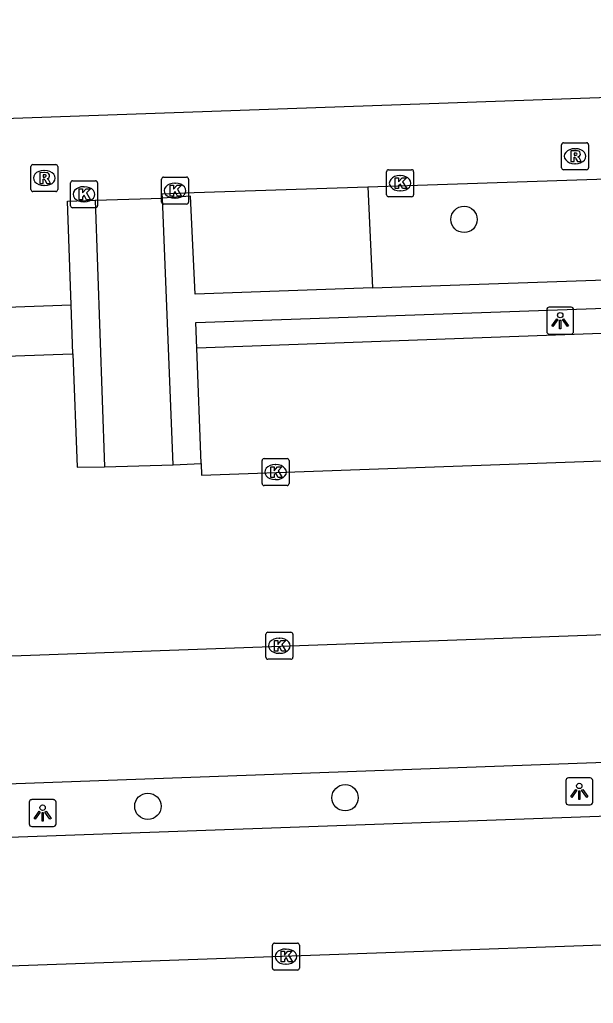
# Model space of a CAD drawing. Extents: x 160557 to 161245, y 385330 to 386505.
# Drawn here: x 160890.93 to 160912.2, y 386195.6 to 386232.09 of the extents above; entities that cross this region are included whole.
import ezdxf

# ---------------------------------------------------------------- set-up
doc = ezdxf.new("R2010")
doc.units = 0
for name, color, linetype in [('IMGEO_Boom', 7, 'Continuous'), ('IMGEO_Kolk', 7, 'Continuous'), ('IMGEO_Lichtpunt', 7, 'Continuous'), ('IMGEO_Muur', 7, 'Continuous'), ('IMGEO_Parkeervlak_open', 7, 'Continuous'), ('IMGEO_Rijbaan_lokaal_open', 7, 'Continuous'), ('IMGEO_Rioolput', 7, 'Continuous'), ('IMGEO_Voetpad_open', 7, 'Continuous')]:
    doc.layers.add(name, color=color, linetype=linetype)

msp = doc.modelspace()

# ---------------------------------------------------------------- linework, layer by layer
at = {"layer": 'IMGEO_Boom'}
for centre in [(160907.409, 386224.679), (160902.998, 386203.226), (160895.688, 386202.908)]:
    msp.add_circle(centre, 0.489, dxfattribs=at)
at = {"layer": 'IMGEO_Kolk'}
for p, q in [((160896.27, 386226.246), (160897.122, 386226.246)), ((160904.54, 386225.596), (160904.54, 386226.448)), ((160904.615, 386226.522), (160905.467, 386226.522)), ((160905.028, 386226.302), (160905.053, 386226.302)), ((160905.541, 386226.448), (160905.541, 386225.596)), ((160892.82, 386225.185), (160892.82, 386226.037)), ((160892.895, 386226.111), (160893.747, 386226.111)), ((160893.308, 386225.891), (160893.333, 386225.891)), ((160893.821, 386226.037), (160893.821, 386225.185)), ((160896.195, 386225.32), (160896.195, 386226.172)), ((160896.683, 386226.026), (160896.708, 386226.026)), ((160897.196, 386226.172), (160897.196, 386225.32)), ((160905.467, 386225.522), (160904.615, 386225.522)), ((160905.051, 386225.742), (160905.026, 386225.742)), ((160893.331, 386225.331), (160893.306, 386225.331)), ((160897.122, 386225.246), (160896.27, 386225.246)), ((160896.706, 386225.466), (160896.681, 386225.466)), ((160893.747, 386225.111), (160892.895, 386225.111)), ((160899.921, 386214.881), (160899.921, 386215.733)), ((160899.996, 386215.807), (160900.848, 386215.807)), ((160900.922, 386215.733), (160900.922, 386214.881)), ((160900.409, 386215.587), (160900.434, 386215.587)), ((160900.432, 386215.027), (160900.407, 386215.027)), ((160900.848, 386214.807), (160899.996, 386214.807)), ((160900.061, 386208.437), (160900.061, 386209.289)), ((160900.136, 386209.363), (160900.988, 386209.363)), ((160900.549, 386209.143), (160900.574, 386209.143)), ((160901.062, 386209.289), (160901.062, 386208.437)), ((160900.988, 386208.363), (160900.136, 386208.363)), ((160900.572, 386208.583), (160900.547, 386208.583)), ((160900.305, 386196.907), (160900.305, 386197.759)), ((160900.38, 386197.833), (160901.232, 386197.833)), ((160901.306, 386197.759), (160901.306, 386196.907)), ((160900.793, 386197.613), (160900.818, 386197.613)), ((160900.816, 386197.053), (160900.791, 386197.053)), ((160901.232, 386196.833), (160900.38, 386196.833))]:
    msp.add_line(p, q, dxfattribs=at)
for points in [[(160896.27, 386226.246), (160897.122, 386226.246)], [(160904.54, 386225.596), (160904.54, 386226.448)], [(160904.615, 386226.522), (160905.467, 386226.522)], [(160904.861, 386226.222), (160904.984, 386226.222), (160904.984, 386226.071), (160905.114, 386226.222), (160905.278, 386226.222), (160905.132, 386226.071), (160905.285, 386225.822), (160905.133, 386225.822), (160905.048, 386225.986), (160904.984, 386225.919), (160904.984, 386225.822), (160904.861, 386225.822), (160904.861, 386226.222)], [(160905.541, 386226.448), (160905.541, 386225.596)], [(160892.82, 386225.185), (160892.82, 386226.037)], [(160892.895, 386226.111), (160893.747, 386226.111)], [(160893.821, 386226.037), (160893.821, 386225.185)], [(160896.195, 386225.32), (160896.195, 386226.172)], [(160896.516, 386225.946), (160896.639, 386225.946), (160896.639, 386225.795), (160896.769, 386225.946), (160896.933, 386225.946), (160896.787, 386225.795), (160896.94, 386225.546), (160896.788, 386225.546), (160896.703, 386225.71), (160896.639, 386225.643), (160896.639, 386225.546), (160896.516, 386225.546), (160896.516, 386225.946)], [(160897.196, 386226.172), (160897.196, 386225.32)], [(160893.141, 386225.811), (160893.264, 386225.811), (160893.264, 386225.66), (160893.394, 386225.811), (160893.558, 386225.811), (160893.412, 386225.66), (160893.565, 386225.411), (160893.413, 386225.411), (160893.328, 386225.575), (160893.264, 386225.508), (160893.264, 386225.411), (160893.141, 386225.411), (160893.141, 386225.811)], [(160905.467, 386225.522), (160904.615, 386225.522)], [(160897.122, 386225.246), (160896.27, 386225.246)], [(160893.747, 386225.111), (160892.895, 386225.111)], [(160899.921, 386214.881), (160899.921, 386215.733)], [(160899.996, 386215.807), (160900.848, 386215.807)], [(160900.922, 386215.733), (160900.922, 386214.881)], [(160900.242, 386215.507), (160900.365, 386215.507), (160900.365, 386215.356), (160900.495, 386215.507), (160900.659, 386215.507), (160900.513, 386215.356), (160900.666, 386215.107), (160900.514, 386215.107), (160900.429, 386215.271), (160900.365, 386215.204), (160900.365, 386215.107), (160900.242, 386215.107), (160900.242, 386215.507)], [(160900.848, 386214.807), (160899.996, 386214.807)], [(160900.061, 386208.437), (160900.061, 386209.289)], [(160900.136, 386209.363), (160900.988, 386209.363)], [(160900.382, 386209.063), (160900.505, 386209.063), (160900.505, 386208.912), (160900.635, 386209.063), (160900.799, 386209.063), (160900.653, 386208.912), (160900.806, 386208.663), (160900.654, 386208.663), (160900.569, 386208.827), (160900.505, 386208.76), (160900.505, 386208.663), (160900.382, 386208.663), (160900.382, 386209.063)], [(160901.062, 386209.289), (160901.062, 386208.437)], [(160900.988, 386208.363), (160900.136, 386208.363)], [(160900.305, 386196.907), (160900.305, 386197.759)], [(160900.38, 386197.833), (160901.232, 386197.833)], [(160901.306, 386197.759), (160901.306, 386196.907)], [(160900.626, 386197.533), (160900.749, 386197.533), (160900.749, 386197.382), (160900.879, 386197.533), (160901.043, 386197.533), (160900.897, 386197.382), (160901.05, 386197.133), (160900.898, 386197.133), (160900.813, 386197.297), (160900.749, 386197.23), (160900.749, 386197.133), (160900.626, 386197.133), (160900.626, 386197.533)], [(160901.232, 386196.833), (160900.38, 386196.833)]]:
    msp.add_lwpolyline(points, dxfattribs=at)
for centre, start, end in [((160896.272, 386226.17), 91.552, 178.448), ((160896.272, 386226.17), 91.552, 178.448), ((160897.12, 386226.17), 1.552, 88.448), ((160897.12, 386226.17), 1.552, 88.448), ((160904.617, 386226.446), 91.552, 178.448), ((160904.617, 386226.446), 91.552, 178.448), ((160905.465, 386226.446), 1.552, 88.448), ((160905.465, 386226.446), 1.552, 88.448), ((160892.897, 386226.035), 91.552, 178.448), ((160892.897, 386226.035), 91.552, 178.448), ((160893.745, 386226.035), 1.552, 88.448), ((160893.745, 386226.035), 1.552, 88.448), ((160904.617, 386225.598), 181.552, 268.448), ((160904.617, 386225.598), 181.552, 268.448), ((160905.465, 386225.598), 271.552, 358.448), ((160905.465, 386225.598), 271.552, 358.448), ((160892.897, 386225.187), 181.552, 268.448), ((160892.897, 386225.187), 181.552, 268.448), ((160893.745, 386225.187), 271.552, 358.448), ((160893.745, 386225.187), 271.552, 358.448), ((160896.272, 386225.322), 181.552, 268.448), ((160896.272, 386225.322), 181.552, 268.448), ((160897.12, 386225.322), 271.552, 358.448), ((160897.12, 386225.322), 271.552, 358.448), ((160899.998, 386215.731), 91.552, 178.448), ((160899.998, 386215.731), 91.552, 178.448), ((160900.846, 386215.731), 1.552, 88.448), ((160900.846, 386215.731), 1.552, 88.448), ((160899.998, 386214.883), 181.552, 268.448), ((160899.998, 386214.883), 181.552, 268.448), ((160900.846, 386214.883), 271.552, 358.448), ((160900.846, 386214.883), 271.552, 358.448), ((160900.138, 386209.287), 91.552, 178.448), ((160900.138, 386209.287), 91.552, 178.448), ((160900.986, 386209.287), 1.552, 88.448), ((160900.986, 386209.287), 1.552, 88.448), ((160900.138, 386208.439), 181.552, 268.448), ((160900.138, 386208.439), 181.552, 268.448), ((160900.986, 386208.439), 271.552, 358.448), ((160900.986, 386208.439), 271.552, 358.448), ((160900.382, 386197.757), 91.552, 178.448), ((160900.382, 386197.757), 91.552, 178.448), ((160901.23, 386197.757), 1.552, 88.448), ((160901.23, 386197.757), 1.552, 88.448), ((160900.382, 386196.909), 181.552, 268.448), ((160900.382, 386196.909), 181.552, 268.448), ((160901.23, 386196.909), 271.552, 358.448), ((160901.23, 386196.909), 271.552, 358.448)]:
    msp.add_arc(centre, 0.0765, start, end, dxfattribs=at)
for centre, major_axis, ratio, start_param, end_param in [((160905.027, 386226.022), (-0.387, 0.002), 0.722429, 4.712389, 7.853982), ((160905.052, 386226.022), (-0.39, 0.002), 0.717154, 1.570796, 4.712389), ((160893.307, 386225.611), (-0.387, 0.002), 0.722429, 4.712389, 7.853982), ((160893.332, 386225.611), (-0.39, 0.002), 0.717154, 1.570796, 4.712389), ((160896.682, 386225.746), (-0.387, 0.002), 0.722429, 4.712389, 7.853982), ((160896.707, 386225.746), (-0.39, 0.002), 0.717154, 1.570796, 4.712389), ((160900.408, 386215.307), (-0.387, 0.002), 0.722429, 4.712389, 7.853982), ((160900.433, 386215.307), (-0.39, 0.002), 0.717154, 1.570796, 4.712389), ((160900.548, 386208.863), (-0.387, 0.002), 0.722429, 4.712389, 7.853982), ((160900.573, 386208.863), (-0.39, 0.002), 0.717154, 1.570796, 4.712389), ((160900.792, 386197.333), (-0.387, 0.002), 0.722429, 4.712389, 7.853982), ((160900.817, 386197.333), (-0.39, 0.002), 0.717154, 1.570796, 4.712389)]:
    msp.add_ellipse(centre, major_axis=major_axis, ratio=ratio, start_param=start_param, end_param=end_param, dxfattribs=at)
at = {"layer": 'IMGEO_Lichtpunt'}
for p, q in [((160910.477, 386221.329), (160910.477, 386220.522)), ((160910.477, 386221.329), (160910.477, 386220.522)), ((160911.379, 386221.424), (160910.571, 386221.424)), ((160911.379, 386221.424), (160910.571, 386221.424)), ((160911.473, 386220.522), (160911.473, 386221.329)), ((160911.473, 386220.522), (160911.473, 386221.329)), ((160910.571, 386220.428), (160911.379, 386220.428)), ((160910.571, 386220.428), (160911.379, 386220.428)), ((160912.087, 386203.96), (160911.279, 386203.96)), ((160912.087, 386203.96), (160911.279, 386203.96)), ((160911.185, 386203.865), (160911.185, 386203.058)), ((160911.185, 386203.865), (160911.185, 386203.058)), ((160912.181, 386203.058), (160912.181, 386203.865)), ((160912.181, 386203.058), (160912.181, 386203.865)), ((160891.286, 386203.06), (160891.286, 386202.253)), ((160891.286, 386203.06), (160891.286, 386202.253)), ((160892.188, 386203.155), (160891.38, 386203.155)), ((160892.188, 386203.155), (160891.38, 386203.155)), ((160892.282, 386202.253), (160892.282, 386203.06)), ((160892.282, 386202.253), (160892.282, 386203.06)), ((160911.279, 386202.964), (160912.087, 386202.964)), ((160911.279, 386202.964), (160912.087, 386202.964)), ((160891.38, 386202.159), (160892.188, 386202.159)), ((160891.38, 386202.159), (160892.188, 386202.159))]:
    msp.add_line(p, q, dxfattribs=at)
for points in [[(160910.851, 386220.993), (160910.89, 386220.965), (160910.702, 386220.703), (160910.664, 386220.73), (160910.851, 386220.993)], [(160910.953, 386220.945), (160911, 386220.945), (160911, 386220.623), (160910.953, 386220.623), (160910.953, 386220.945)], [(160911.063, 386220.965), (160911.101, 386220.992), (160911.288, 386220.73), (160911.249, 386220.702), (160911.063, 386220.965)], [(160911.559, 386203.529), (160911.598, 386203.501), (160911.41, 386203.239), (160911.372, 386203.266), (160911.559, 386203.529)], [(160911.661, 386203.481), (160911.708, 386203.481), (160911.708, 386203.159), (160911.661, 386203.159), (160911.661, 386203.481)], [(160911.771, 386203.501), (160911.809, 386203.528), (160911.996, 386203.266), (160911.957, 386203.238), (160911.771, 386203.501)], [(160891.66, 386202.724), (160891.699, 386202.696), (160891.511, 386202.434), (160891.473, 386202.461), (160891.66, 386202.724)], [(160891.762, 386202.676), (160891.809, 386202.676), (160891.809, 386202.354), (160891.762, 386202.354), (160891.762, 386202.676)], [(160891.872, 386202.696), (160891.91, 386202.723), (160892.097, 386202.461), (160892.058, 386202.433), (160891.872, 386202.696)]]:
    msp.add_lwpolyline(points, dxfattribs=at)
for centre in [(160910.976, 386221.127), (160911.684, 386203.663), (160891.785, 386202.858)]:
    msp.add_circle(centre, 0.0994, dxfattribs=at)
for centre, start, end in [((160910.571, 386221.329), 90, 180), ((160910.571, 386221.329), 90, 180), ((160911.379, 386221.329), 0, 90), ((160911.379, 386221.329), 0, 90), ((160910.571, 386220.522), 180, 270), ((160910.571, 386220.522), 180, 270), ((160911.379, 386220.522), 270, 0), ((160911.379, 386220.522), 270, 360), ((160911.279, 386203.865), 90, 180), ((160911.279, 386203.865), 90, 180), ((160912.087, 386203.865), 0, 90), ((160912.087, 386203.865), 0, 90), ((160891.38, 386203.06), 90, 180), ((160891.38, 386203.06), 90, 180), ((160892.188, 386203.06), 0, 90), ((160892.188, 386203.06), 0, 90), ((160911.279, 386203.058), 180, 270), ((160911.279, 386203.058), 180, 270), ((160912.087, 386203.058), 270, 0), ((160912.087, 386203.058), 270, 360), ((160891.38, 386202.253), 180, 270), ((160891.38, 386202.253), 180, 270), ((160892.188, 386202.253), 270, 0), ((160892.188, 386202.253), 270, 360)]:
    msp.add_arc(centre, 0.0946, start, end, dxfattribs=at)
at = {"layer": 'IMGEO_Muur'}
for points in [[(160904.015, 386222.138), (160928.122, 386222.972), (160927.932, 386226.567), (160928.939, 386226.62)], [(160904.015, 386222.138), (160897.442, 386221.911), (160897.262, 386225.544), (160896.227, 386225.467)], [(160892.843, 386221.508), (160892.703, 386225.356), (160893.733, 386225.388)], [(160893.733, 386225.388), (160894.085, 386215.505)], [(160896.631, 386215.578), (160896.227, 386225.467)], [(160897.497, 386219.898), (160897.461, 386220.856), (160928.16, 386221.936), (160928.205, 386221.011)], [(160892.909, 386219.692), (160892.843, 386221.508)], [(160892.909, 386219.692), (160893.062, 386215.483), (160894.085, 386215.505)], [(160897.658, 386215.629), (160897.497, 386219.898)], [(160896.631, 386215.578), (160897.658, 386215.629)]]:
    msp.add_lwpolyline(points, dxfattribs=at)
at = {"layer": 'IMGEO_Parkeervlak_open'}
for points in [[(160928.205, 386221.011), (160897.497, 386219.898)], [(160927.976, 386205.095), (160851.226, 386202.312)], [(160851.306, 386200.362), (160928.044, 386203.102)]]:
    msp.add_lwpolyline(points, dxfattribs=at)
at = {"layer": 'IMGEO_Rijbaan_lokaal_open'}
for points in [[(160994.757, 386229.105), (160994.636, 386232.088), (160931.697, 386229.873), (160841.631, 386226.697), (160798.324, 386225.21), (160798.412, 386222.183)], [(160879.866, 386219.233), (160879.915, 386219.235), (160892.884, 386219.691), (160892.909, 386219.692)], [(160897.658, 386215.629), (160897.674, 386215.196), (160928.436, 386216.289), (160928.416, 386216.706)], [(160894.085, 386215.505), (160896.631, 386215.578)], [(160927.976, 386205.095), (160927.774, 386209.813), (160851.107, 386207.059), (160851.226, 386202.312)], [(160851.306, 386200.362), (160851.5, 386195.6), (160928.21, 386198.326), (160928.044, 386203.102)]]:
    msp.add_lwpolyline(points, dxfattribs=at)
at = {"layer": 'IMGEO_Rioolput'}
for p, q in [((160911.027, 386226.596), (160911.027, 386227.448)), ((160911.102, 386227.522), (160911.954, 386227.522)), ((160912.028, 386227.448), (160912.028, 386226.596)), ((160911.515, 386227.302), (160911.54, 386227.302)), ((160891.347, 386225.788), (160891.347, 386226.64)), ((160891.422, 386226.714), (160892.274, 386226.714)), ((160892.348, 386226.64), (160892.348, 386225.788)), ((160911.538, 386226.742), (160911.513, 386226.742)), ((160891.835, 386226.494), (160891.86, 386226.494)), ((160911.954, 386226.522), (160911.102, 386226.522)), ((160891.858, 386225.934), (160891.833, 386225.934)), ((160892.274, 386225.714), (160891.422, 386225.714))]:
    msp.add_line(p, q, dxfattribs=at)
for points in [[(160911.027, 386226.596), (160911.027, 386227.448)], [(160911.102, 386227.522), (160911.954, 386227.522)], [(160912.028, 386227.448), (160912.028, 386226.596)], [(160911.616, 386227.22), (160911.364, 386227.222), (160911.364, 386226.822)], [(160911.364, 386226.822), (160911.488, 386226.822), (160911.488, 386226.984), (160911.499, 386226.984)], [(160911.542, 386227.141), (160911.488, 386227.141), (160911.488, 386227.06)], [(160911.488, 386227.06), (160911.54, 386227.06)], [(160911.546, 386226.955), (160911.617, 386226.822), (160911.757, 386226.822), (160911.692, 386226.948)], [(160891.347, 386225.788), (160891.347, 386226.64)], [(160891.422, 386226.714), (160892.274, 386226.714)], [(160892.348, 386226.64), (160892.348, 386225.788)], [(160891.936, 386226.412), (160891.684, 386226.414), (160891.684, 386226.014)], [(160891.862, 386226.333), (160891.808, 386226.333), (160891.808, 386226.252)], [(160891.808, 386226.252), (160891.86, 386226.252)], [(160911.954, 386226.522), (160911.102, 386226.522)], [(160891.684, 386226.014), (160891.808, 386226.014), (160891.808, 386226.176), (160891.819, 386226.176)], [(160891.866, 386226.147), (160891.937, 386226.014), (160892.077, 386226.014), (160892.012, 386226.14)], [(160892.274, 386225.714), (160891.422, 386225.714)]]:
    msp.add_lwpolyline(points, dxfattribs=at)
for centre, radius, start, end in [((160911.104, 386227.446), 0.0765, 91.552, 178.448), ((160911.104, 386227.446), 0.0765, 91.552, 178.448), ((160911.952, 386227.446), 0.0765, 1.552, 88.448), ((160911.952, 386227.446), 0.0765, 1.552, 88.448), ((160911.498, 386226.931), 0.0533, 26.0293, 88.6989), ((160911.524, 386227.249), 0.19, 274.7715, 282.9687), ((160911.548, 386227.045), 0.0964, 77.0061, 93.1865), ((160911.562, 386227.102), 0.0378, 276.6634, 79.6772), ((160911.615, 386227.11), 0.109, 350.3612, 89.416), ((160911.613, 386227.11), 0.112, 277.5842, 350.9817), ((160911.597, 386226.895), 0.108, 29.5134, 73.7905), ((160891.424, 386226.638), 0.0765, 91.552, 178.448), ((160891.424, 386226.638), 0.0765, 91.552, 178.448), ((160892.272, 386226.638), 0.0765, 1.552, 88.448), ((160892.272, 386226.638), 0.0765, 1.552, 88.448), ((160911.104, 386226.598), 0.0765, 181.552, 268.448), ((160911.104, 386226.598), 0.0765, 181.552, 268.448), ((160911.952, 386226.598), 0.0765, 271.552, 358.448), ((160911.952, 386226.598), 0.0765, 271.552, 358.448), ((160891.844, 386226.441), 0.19, 274.7715, 282.9687), ((160891.868, 386226.237), 0.0964, 77.0061, 93.1865), ((160891.882, 386226.294), 0.0378, 276.6634, 79.6772), ((160891.935, 386226.302), 0.109, 350.3612, 89.416), ((160891.933, 386226.302), 0.112, 277.5842, 350.9817), ((160891.818, 386226.123), 0.0533, 26.0293, 88.6989), ((160891.917, 386226.087), 0.108, 29.5134, 73.7905), ((160891.424, 386225.79), 0.0765, 181.552, 268.448), ((160891.424, 386225.79), 0.0765, 181.552, 268.448), ((160892.272, 386225.79), 0.0765, 271.552, 358.448), ((160892.272, 386225.79), 0.0765, 271.552, 358.448)]:
    msp.add_arc(centre, radius, start, end, dxfattribs=at)
for centre, major_axis, ratio, start_param, end_param in [((160911.514, 386227.022), (-0.387, 0.002), 0.722429, 4.712389, 7.853982), ((160911.539, 386227.022), (-0.39, 0.002), 0.717154, 1.570796, 4.712389), ((160891.834, 386226.214), (-0.387, 0.002), 0.722429, 4.712389, 7.853982), ((160891.859, 386226.214), (-0.39, 0.002), 0.717154, 1.570796, 4.712389)]:
    msp.add_ellipse(centre, major_axis=major_axis, ratio=ratio, start_param=start_param, end_param=end_param, dxfattribs=at)
at = {"layer": 'IMGEO_Voetpad_open'}
for points in [[(160903.846, 386225.889), (160928.94, 386226.729)], [(160896.227, 386225.467), (160896.22, 386225.626), (160897.399, 386225.676), (160903.846, 386225.889)], [(160903.846, 386225.889), (160904.015, 386222.138)], [(160893.733, 386225.388), (160896.227, 386225.467)], [(160879.798, 386221.036), (160892.843, 386221.508)]]:
    msp.add_lwpolyline(points, dxfattribs=at)

doc.saveas('drawing.dxf')
